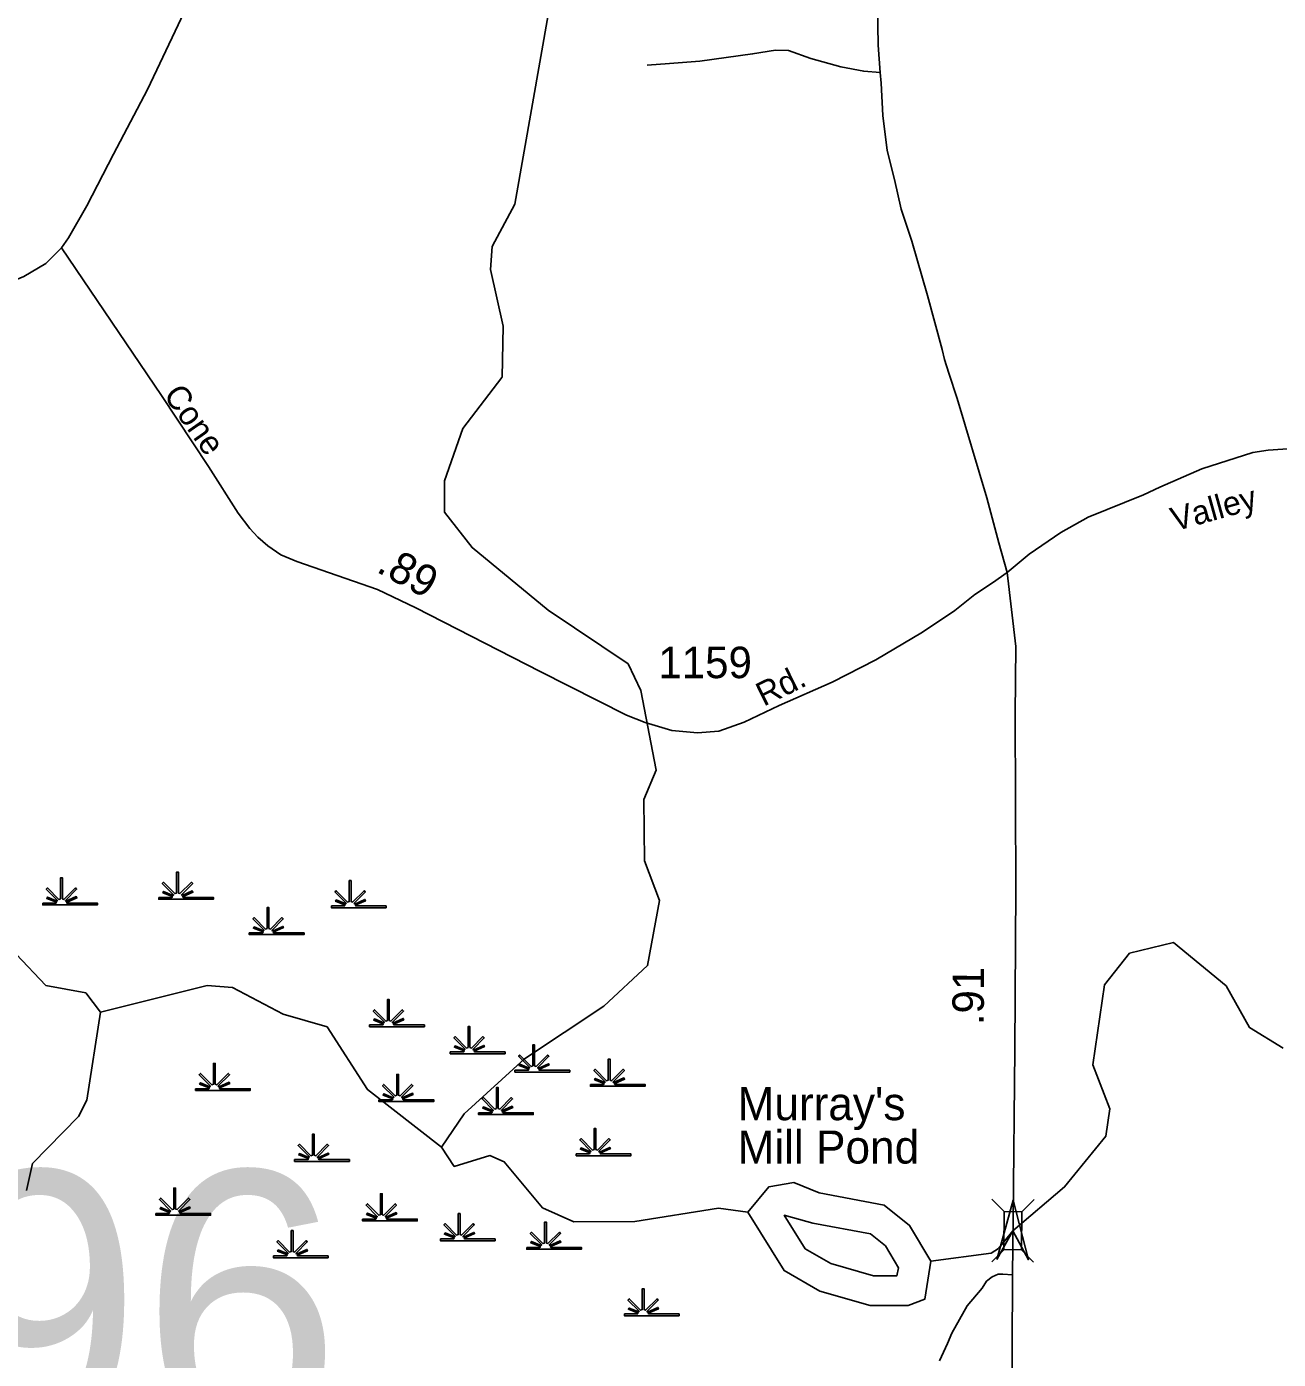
# Model space of a CAD drawing. Extents: x 2220236 to 2384410, y 720751 to 894131.
# Drawn here: x 2239863 to 2244837, y 770552 to 775846 of the extents above; entities that cross this region are included whole.
import ezdxf

# ---------------------------------------------------------------- set-up
doc = ezdxf.new("R2010")
doc.units = 0
for name, color, linetype in [('Exist Hydrographic Buffer Line', 7, 'Continuous'), ('Exist Hydrographic Creek Single Shore', 7, 'Continuous'), ('Exist Hydrographic Lake Shore', 7, 'Continuous'), ('Exist Hydrographic Misc Water Feature', 7, 'Continuous'), ('Exist Hydrographic Pond Under 1500 Sq Ft Label', 7, 'Continuous'), ('Exist Hydrographic Swamp CELL', 7, 'Continuous'), ('Exist Road Non-System Type 51', 7, 'Continuous'), ('Exist Road Primary NC Attributed', 7, 'Continuous'), ('Exist Road Primary NC Service Mileage Hundredths English Label', 7, 'Continuous'), ('Exist Road Primary NC Structure Standard Bridge CELL', 7, 'Continuous'), ('Exist Road Secondary Mileage Hundredths English Label', 7, 'Continuous'), ('Exist Road Secondary Structure Standard Bridge Attributed CELL', 7, 'Continuous'), ('Exist Road Secondary Structure Standard Bridge Number Label', 7, 'Continuous'), ('Exist Road Secondary Type 51 Attributed', 7, 'Continuous'), ('Exist Road Secondary Type 51 Label', 7, 'Continuous'), ('Exist Road Secondary Type 51 Number Label', 7, 'Continuous')]:
    doc.layers.add(name, color=color, linetype=linetype)

msp = doc.modelspace()

# ---------------------------------------------------------------- linework, layer by layer
at = {"layer": 'Exist Hydrographic Buffer Line'}
msp.add_lwpolyline([(2243228.6, 770884.2), (2243059, 770932.3), (2242956.1, 770991.4), (2242873.2, 771124.6), (2242963.6, 771100.2), (2242987, 771093.2), (2243215.7, 771050.7), (2243275.7, 771002.5), (2243327, 770915.6), (2243321.1, 770884.3), (2243228.6, 770884.2)], dxfattribs=at)
at = {"layer": 'Exist Hydrographic Creek Single Shore'}
for points in [[(2240157.1, 771931.1), (2240098.1, 772007.7), (2239940.2, 772037.3), (2239822.1, 772161.1), (2239663.2, 772269.3), (2239512.2, 772426.5), (2239320.1, 772509.2), (2239135.1, 772647.5)], [(2244856.2, 771788.5), (2244722.3, 771870), (2244629.2, 772035.9), (2244420.2, 772207.4), (2244245.3, 772165.1), (2244146.3, 772039.2), (2244099.3, 771722.1), (2244167.2, 771546.8), (2244151.2, 771438.9), (2243987.3, 771236.8), (2243782.1, 771061.9), (2243748.1, 771021.8), (2243725.1, 770992.6), (2243695.9, 770973.2), (2243455.2, 770941.5)], [(2241511.1, 771394.8), (2241217.3, 771623.9), (2241057.1, 771873.2), (2240882.2, 771922.7), (2240681.3, 772028.6), (2240581.2, 772037.2), (2240157.1, 771931.1)], [(2239863.1, 771222.1), (2239887.1, 771329.9), (2240069.2, 771516.4), (2240102.2, 771581.3), (2240157.1, 771931.1)], [(2242729.1, 771136.9), (2242612.2, 771152.4), (2242280.3, 771100.2), (2242038.1, 771098.6), (2241913.2, 771153.7), (2241761.3, 771337.2), (2241703.2, 771361.4), (2241562.2, 771318.4), (2241511.1, 771394.8)]]:
    msp.add_lwpolyline(points, dxfattribs=at)
at = {"layer": 'Exist Hydrographic Lake Shore'}
for points in [[(2243012.3, 771213.1), (2242911.2, 771254.5), (2242812.2, 771236.8), (2242729.1, 771136.9)], [(2243455.2, 770941.5), (2243371.1, 771084.3), (2243270.3, 771165.1), (2243012.3, 771213.1)], [(2243455.2, 770941.5), (2243432.2, 770791.2), (2243365.2, 770766.3), (2243215.3, 770766.1), (2243015.2, 770822.7), (2242873.3, 770904.3), (2242729.1, 771136.9)]]:
    msp.add_lwpolyline(points, dxfattribs=at)
at = {"layer": 'Exist Hydrographic Misc Water Feature'}
for points in [[(2241753.3, 774454.1), (2241757.2, 774656.7), (2241706.1, 774880.8), (2241713.3, 774972.5), (2241803.3, 775141.2), (2241939.3, 775915.8), (2241920.2, 776198.3), (2241894.2, 776313.6), (2241900.3, 776589), (2241981.3, 776839.9)], [(2241511.1, 771394.8), (2241601.1, 771527.4), (2241841.2, 771745.6), (2242156.2, 771955.6), (2242330.3, 772116), (2242378.3, 772374.2), (2242318.2, 772532.8), (2242316.2, 772775.6), (2242365.2, 772892.6), (2242304.3, 773208.8), (2242253.2, 773314.8), (2241935.2, 773528), (2241633.1, 773776.9), (2241524.2, 773916.9), (2241523.2, 774041.6), (2241596.2, 774250), (2241751.9, 774452.3)], [(2241751.9, 774452.3), (2241753.3, 774454.1)]]:
    msp.add_lwpolyline(points, dxfattribs=at)
at = {"layer": 'Exist Hydrographic Swamp CELL'}
for points in [[(2240388.2, 772386.9), (2240440.9, 772387), (2240442.9, 772390.6), (2240404.6, 772405.5), (2240407.5, 772410.6), (2240445.3, 772394.9), (2240446.9, 772397.8), (2240402.4, 772442.3), (2240407.5, 772447.5), (2240452.8, 772402), (2240459.2, 772404.4), (2240459.2, 772487.4), (2240466.4, 772487.4), (2240466.4, 772404.4), (2240472.7, 772402), (2240518, 772447.5), (2240523.2, 772442.3), (2240478.7, 772397.8), (2240480.7, 772394.2), (2240521.6, 772412.8), (2240524.1, 772407.7), (2240483.1, 772389.9), (2240484.7, 772387), (2240605.7, 772386.9), (2240605.7, 772379.8), (2240388.2, 772379.8)], [(2239927.2, 772364.4), (2239979.8, 772364.5), (2239981.8, 772368.1), (2239943.6, 772382.9), (2239946.5, 772388.1), (2239984.2, 772372.4), (2239985.8, 772375.3), (2239941.4, 772419.8), (2239946.5, 772424.9), (2239991.8, 772379.4), (2239998.1, 772381.8), (2239998.1, 772464.9), (2240005.4, 772464.9), (2240005.3, 772381.8), (2240011.7, 772379.4), (2240057, 772424.9), (2240062.1, 772419.8), (2240017.7, 772375.3), (2240019.7, 772371.7), (2240060.6, 772390.3), (2240063, 772385.2), (2240022, 772367.4), (2240023.6, 772364.5), (2240144.7, 772364.4), (2240144.7, 772357.3), (2239927.2, 772357.3)], [(2241074.2, 772353.2), (2241126.8, 772353.2), (2241128.8, 772356.8), (2241090.6, 772371.7), (2241093.5, 772376.9), (2241131.2, 772361.1), (2241132.8, 772364), (2241088.4, 772408.6), (2241093.5, 772413.7), (2241138.8, 772368.2), (2241145.1, 772370.6), (2241145.1, 772453.7), (2241152.4, 772453.7), (2241152.4, 772370.6), (2241158.7, 772368.2), (2241204, 772413.7), (2241209.1, 772408.6), (2241164.7, 772364), (2241166.7, 772360.4), (2241207.6, 772379), (2241210, 772374), (2241169.1, 772356.2), (2241170.7, 772353.2), (2241291.7, 772353.2), (2241291.7, 772346.1), (2241074.2, 772346.1)], [(2240748.1, 772246.2), (2240800.7, 772246.3), (2240802.7, 772249.9), (2240764.5, 772264.7), (2240767.4, 772269.9), (2240805.1, 772254.2), (2240806.7, 772257.1), (2240762.3, 772301.6), (2240767.4, 772306.7), (2240812.7, 772261.3), (2240819, 772263.6), (2240819, 772346.7), (2240826.3, 772346.7), (2240826.2, 772263.6), (2240832.6, 772261.3), (2240877.9, 772306.7), (2240883, 772301.6), (2240838.6, 772257.1), (2240840.6, 772253.5), (2240881.5, 772272.1), (2240883.9, 772267), (2240842.9, 772249.2), (2240844.6, 772246.3), (2240965.6, 772246.2), (2240965.6, 772239.1), (2240748.1, 772239.1)], [(2241226, 771880.4), (2241278.7, 771880.5), (2241280.7, 771884.1), (2241242.4, 771898.9), (2241245.3, 771904.1), (2241283, 771888.3), (2241284.6, 771891.2), (2241240.2, 771935.8), (2241245.3, 771940.9), (2241290.6, 771895.4), (2241297, 771897.8), (2241297, 771980.9), (2241304.2, 771980.9), (2241304.2, 771897.8), (2241310.5, 771895.4), (2241355.8, 771940.9), (2241361, 771935.8), (2241316.5, 771891.2), (2241318.5, 771887.6), (2241359.4, 771906.2), (2241361.9, 771901.2), (2241320.9, 771883.4), (2241322.5, 771880.5), (2241443.5, 771880.4), (2241443.5, 771873.3), (2241226, 771873.3)], [(2241546.5, 771773.4), (2241599.2, 771773.5), (2241601.2, 771777.1), (2241562.9, 771792), (2241565.8, 771797.1), (2241603.5, 771781.4), (2241605.1, 771784.3), (2241560.7, 771828.8), (2241565.8, 771834), (2241611.1, 771788.5), (2241617.5, 771790.9), (2241617.5, 771873.9), (2241624.7, 771873.9), (2241624.7, 771790.9), (2241631, 771788.5), (2241676.3, 771834), (2241681.4, 771828.8), (2241637, 771784.3), (2241639, 771780.7), (2241679.9, 771799.3), (2241682.4, 771794.2), (2241641.4, 771776.4), (2241643, 771773.5), (2241764, 771773.4), (2241764, 771766.3), (2241546.5, 771766.3)], [(2241803.5, 771700.4), (2241856.2, 771700.5), (2241858.2, 771704.1), (2241819.9, 771719), (2241822.8, 771724.1), (2241860.6, 771708.4), (2241862.2, 771711.3), (2241817.7, 771755.8), (2241822.9, 771761), (2241868.1, 771715.5), (2241874.5, 771717.9), (2241874.5, 771800.9), (2241881.7, 771800.9), (2241881.7, 771717.9), (2241888, 771715.5), (2241933.3, 771761), (2241938.5, 771755.8), (2241894, 771711.3), (2241896, 771707.7), (2241936.9, 771726.3), (2241939.4, 771721.3), (2241898.4, 771703.4), (2241900, 771700.5), (2242021.1, 771700.4), (2242021.1, 771693.3), (2241803.5, 771693.3)], [(2242103.2, 771644), (2242155.8, 771644.1), (2242157.8, 771647.7), (2242119.6, 771662.5), (2242122.5, 771667.7), (2242160.2, 771651.9), (2242161.8, 771654.8), (2242117.4, 771699.4), (2242122.5, 771704.5), (2242167.8, 771659), (2242174.1, 771661.4), (2242174.1, 771744.5), (2242181.4, 771744.5), (2242181.3, 771661.4), (2242187.7, 771659), (2242233, 771704.5), (2242238.1, 771699.4), (2242193.7, 771654.8), (2242195.7, 771651.2), (2242236.6, 771669.8), (2242239, 771664.8), (2242198, 771647), (2242199.7, 771644.1), (2242320.7, 771644), (2242320.7, 771636.9), (2242103.2, 771636.9)], [(2240534.4, 771627.1), (2240587.1, 771627.2), (2240589.1, 771630.8), (2240550.8, 771645.6), (2240553.7, 771650.8), (2240591.4, 771635.1), (2240593, 771637.9), (2240548.6, 771682.5), (2240553.7, 771687.6), (2240599, 771642.1), (2240605.4, 771644.5), (2240605.4, 771727.6), (2240612.6, 771727.6), (2240612.6, 771644.5), (2240618.9, 771642.1), (2240664.2, 771687.6), (2240669.4, 771682.5), (2240624.9, 771637.9), (2240626.9, 771634.3), (2240667.8, 771652.9), (2240670.3, 771647.9), (2240629.3, 771630.1), (2240630.9, 771627.2), (2240751.9, 771627.1), (2240751.9, 771620), (2240534.4, 771620)], [(2241263.1, 771583.4), (2241315.8, 771583.5), (2241317.8, 771587.1), (2241279.5, 771601.9), (2241282.4, 771607.1), (2241320.1, 771591.4), (2241321.7, 771594.2), (2241277.3, 771638.8), (2241282.4, 771643.9), (2241327.7, 771598.4), (2241334.1, 771600.8), (2241334.1, 771683.9), (2241341.3, 771683.9), (2241341.3, 771600.8), (2241347.6, 771598.4), (2241392.9, 771643.9), (2241398.1, 771638.8), (2241353.6, 771594.2), (2241355.6, 771590.6), (2241396.5, 771609.2), (2241399, 771604.2), (2241358, 771586.4), (2241359.6, 771583.5), (2241480.6, 771583.4), (2241480.6, 771576.3), (2241263.1, 771576.3)], [(2241659, 771531.4), (2241711.6, 771531.5), (2241713.6, 771535.1), (2241675.4, 771549.9), (2241678.3, 771555.1), (2241716, 771539.4), (2241717.6, 771542.3), (2241673.2, 771586.8), (2241678.3, 771591.9), (2241723.6, 771546.4), (2241729.9, 771548.8), (2241729.9, 771631.9), (2241737.2, 771631.9), (2241737.1, 771548.8), (2241743.5, 771546.4), (2241788.8, 771591.9), (2241793.9, 771586.8), (2241749.5, 771542.3), (2241751.5, 771538.7), (2241792.4, 771557.3), (2241794.8, 771552.2), (2241753.8, 771534.4), (2241755.5, 771531.5), (2241876.5, 771531.4), (2241876.5, 771524.3), (2241659, 771524.3)], [(2242046.9, 771368.2), (2242099.6, 771368.3), (2242101.6, 771371.9), (2242063.3, 771386.7), (2242066.2, 771391.9), (2242104, 771376.2), (2242105.6, 771379), (2242061.1, 771423.6), (2242066.3, 771428.7), (2242111.5, 771383.2), (2242117.9, 771385.6), (2242117.9, 771468.7), (2242125.1, 771468.7), (2242125.1, 771385.6), (2242131.4, 771383.2), (2242176.7, 771428.7), (2242181.9, 771423.6), (2242137.4, 771379), (2242139.4, 771375.4), (2242180.3, 771394), (2242182.8, 771389), (2242141.8, 771371.2), (2242143.4, 771368.3), (2242264.5, 771368.2), (2242264.5, 771361.1), (2242046.9, 771361.1)], [(2240928, 771345.7), (2240980.7, 771345.7), (2240982.7, 771349.4), (2240944.4, 771364.2), (2240947.3, 771369.4), (2240985, 771353.6), (2240986.6, 771356.5), (2240942.2, 771401.1), (2240947.3, 771406.2), (2240992.6, 771360.7), (2240998.9, 771363.1), (2240998.9, 771446.2), (2241006.2, 771446.2), (2241006.2, 771363.1), (2241012.5, 771360.7), (2241057.8, 771406.2), (2241062.9, 771401.1), (2241018.5, 771356.5), (2241020.5, 771352.9), (2241061.4, 771371.5), (2241063.9, 771366.5), (2241022.9, 771348.7), (2241024.5, 771345.7), (2241145.5, 771345.7), (2241145.5, 771338.6), (2240928, 771338.6)], [(2240377, 771131.8), (2240429.6, 771131.9), (2240431.6, 771135.5), (2240393.4, 771150.3), (2240396.3, 771155.5), (2240434, 771139.8), (2240435.6, 771142.6), (2240391.2, 771187.2), (2240396.3, 771192.3), (2240441.6, 771146.8), (2240447.9, 771149.2), (2240447.9, 771232.3), (2240455.2, 771232.3), (2240455.1, 771149.2), (2240461.5, 771146.8), (2240506.8, 771192.3), (2240511.9, 771187.2), (2240467.5, 771142.6), (2240469.5, 771139), (2240510.4, 771157.6), (2240512.8, 771152.6), (2240471.8, 771134.8), (2240473.5, 771131.9), (2240594.5, 771131.8), (2240594.5, 771124.7), (2240377, 771124.7)], [(2241197.9, 771109.3), (2241250.5, 771109.4), (2241252.5, 771113), (2241214.3, 771127.8), (2241217.2, 771133), (2241254.9, 771117.2), (2241256.5, 771120.1), (2241212.1, 771164.7), (2241217.2, 771169.8), (2241262.5, 771124.3), (2241268.8, 771126.7), (2241268.8, 771209.8), (2241276.1, 771209.8), (2241276.1, 771126.7), (2241282.4, 771124.3), (2241327.7, 771169.8), (2241332.8, 771164.7), (2241288.4, 771120.1), (2241290.4, 771116.5), (2241331.3, 771135.1), (2241333.7, 771130.1), (2241292.8, 771112.3), (2241294.4, 771109.4), (2241415.4, 771109.3), (2241415.4, 771102.2), (2241197.9, 771102.2)], [(2241507.2, 771030.5), (2241559.8, 771030.6), (2241561.8, 771034.2), (2241523.6, 771049), (2241526.5, 771054.2), (2241564.2, 771038.4), (2241565.8, 771041.3), (2241521.3, 771085.9), (2241526.5, 771091), (2241571.8, 771045.5), (2241578.1, 771047.9), (2241578.1, 771131), (2241585.3, 771131), (2241585.3, 771047.9), (2241591.6, 771045.5), (2241637, 771091), (2241642.1, 771085.9), (2241597.7, 771041.3), (2241599.7, 771037.7), (2241640.6, 771056.3), (2241643, 771051.3), (2241602, 771033.5), (2241603.6, 771030.6), (2241724.7, 771030.5), (2241724.7, 771023.4), (2241507.2, 771023.4)], [(2241850.2, 770996.7), (2241902.8, 770996.8), (2241904.8, 771000.4), (2241866.5, 771015.2), (2241869.4, 771020.4), (2241907.2, 771004.7), (2241908.8, 771007.6), (2241864.3, 771052.1), (2241869.5, 771057.2), (2241914.7, 771011.7), (2241921.1, 771014.1), (2241921.1, 771097.2), (2241928.3, 771097.2), (2241928.3, 771014.1), (2241934.6, 771011.7), (2241979.9, 771057.2), (2241985.1, 771052.1), (2241940.6, 771007.6), (2241942.6, 771004), (2241983.5, 771022.6), (2241986, 771017.5), (2241945, 770999.7), (2241946.6, 770996.8), (2242067.7, 770996.7), (2242067.7, 770989.6), (2241850.2, 770989.6)], [(2240843.7, 770962.9), (2240896.3, 770963), (2240898.3, 770966.6), (2240860.1, 770981.5), (2240863, 770986.6), (2240900.7, 770970.9), (2240902.3, 770973.8), (2240857.9, 771018.3), (2240863, 771023.5), (2240908.3, 770978), (2240914.6, 770980.4), (2240914.6, 771063.4), (2240921.9, 771063.4), (2240921.8, 770980.4), (2240928.2, 770978), (2240973.5, 771023.5), (2240978.6, 771018.3), (2240934.2, 770973.8), (2240936.2, 770970.2), (2240977.1, 770988.8), (2240979.5, 770983.7), (2240938.5, 770965.9), (2240940.2, 770963), (2241061.2, 770962.9), (2241061.2, 770955.8), (2240843.7, 770955.8)], [(2242238.1, 770732.2), (2242290.8, 770732.2), (2242292.8, 770735.9), (2242254.5, 770750.7), (2242257.4, 770755.9), (2242295.1, 770740.1), (2242296.7, 770743), (2242252.3, 770787.6), (2242257.4, 770792.7), (2242302.7, 770747.2), (2242309, 770749.6), (2242309, 770832.7), (2242316.3, 770832.7), (2242316.3, 770749.6), (2242322.6, 770747.2), (2242367.9, 770792.7), (2242373, 770787.6), (2242328.6, 770743), (2242330.6, 770739.4), (2242371.5, 770758), (2242374, 770753), (2242333, 770735.2), (2242334.6, 770732.2), (2242455.6, 770732.2), (2242455.6, 770725.1), (2242238.1, 770725.1)]]:
    msp.add_lwpolyline(points, close=True, dxfattribs=at)
at = {"layer": 'Exist Road Non-System Type 51'}
for points in [[(2243255, 775664.3), (2243189.1, 775668.7), (2243097.8, 775686.5), (2242979.7, 775720), (2242890.5, 775751.2), (2242839.3, 775753.4), (2242747.9, 775737.8), (2242538.5, 775708.8), (2242418.2, 775699.9), (2242329, 775693.2)], [(2243779.9, 770888.3), (2243741.3, 770889.9), (2243723.3, 770889.9), (2243699.3, 770879.6), (2243676.9, 770862.2), (2243659.8, 770835.4), (2243600.3, 770764.9), (2243539.1, 770656.6), (2243521.6, 770614.3), (2243490.1, 770546.2)]]:
    msp.add_lwpolyline(points, dxfattribs=at)
at = {"layer": 'Exist Road Primary NC Attributed'}
for points in [[(2243759.6, 773678), (2243726.2, 773795.6), (2243678.4, 773974.1), (2243560.9, 774368.9), (2243527.5, 774469.1), (2243510, 774523.8), (2243501.1, 774563.9), (2243443.1, 774777.9), (2243380.7, 774994.2), (2243338.4, 775121.3), (2243311.7, 775238.4), (2243282.7, 775354.3), (2243265.3, 775493.3), (2243258.2, 775621.1), (2243255, 775664.3), (2243246.9, 775772.8), (2243239.4, 776166.5)], [(2243782.4, 771111.2), (2243790, 771781), (2243793, 772421.1), (2243791, 773115.5), (2243793, 773383.4), (2243759.6, 773678)], [(2243404.2, 768908.5), (2243410, 769007.2), (2243433.2, 769129.1), (2243746.5, 770104.5), (2243766.8, 770207.6), (2243778.1, 770298.5), (2243779.9, 770888.3), (2243782.4, 771111.2)]]:
    msp.add_lwpolyline(points, dxfattribs=at)
at = {"layer": 'Exist Road Primary NC Structure Standard Bridge CELL'}
for p, q in [((2243698.6, 771188.3), (2243747, 771139.1)), ((2243866.8, 771186.9), (2243817.6, 771138.5)), ((2243747, 770988), (2243697.8, 770939.6)), ((2243816, 770987.4), (2243864.4, 770938.2))]:
    msp.add_line(p, q, dxfattribs=at)
msp.add_lwpolyline([(2243817.6, 771138.5), (2243816.3, 770987.4), (2243745.7, 770988), (2243747, 771139.1)], close=True, dxfattribs=at)
at = {"layer": 'Exist Road Secondary Structure Standard Bridge Attributed CELL'}
msp.add_lwpolyline([(2243718, 770948.8), (2243783.2, 771183.8), (2243844.2, 770947.7), (2243782.1, 771061.9)], close=True, dxfattribs=at)
at = {"layer": 'Exist Road Secondary Type 51 Attributed'}
for points in [[(2241776.4, 777493.6), (2241673.9, 777375.5), (2241589.3, 777274), (2241504.6, 777187.1), (2241281.8, 776975.3), (2241132.5, 776825.9), (2240880.7, 776580.6), (2240771.5, 776469.1), (2240718.2, 776379.6), (2240674.9, 776301.5), (2240610.7, 776164.3), (2240465, 775853.7), (2240343.6, 775595.9), (2240208.3, 775339.9), (2240102.5, 775134.3), (2240029.6, 775007.6), (2240001.9, 774967.7)], [(2240001.9, 774967.7), (2239939.4, 774905.2), (2239852.7, 774853.1), (2239601.2, 774749), (2239341, 774648.3), (2239072.2, 774551.1), (2238827.6, 774453.9), (2238633.4, 774393.2), (2238526.1, 774363.3)], [(2243759.6, 773678), (2243701, 773636.5), (2243631.2, 773589.9), (2243551.8, 773527.4), (2243422.6, 773440.2), (2243237.6, 773330.9), (2243064.4, 773241.5), (2242853, 773149.7), (2242713.7, 773082.9), (2242614.2, 773048), (2242528.2, 773041.1), (2242426.3, 773050.4), (2242320.6, 773081.5), (2242246.7, 773110.5), (2241904.3, 773284.7), (2241409.7, 773537.2), (2241257.4, 773609.8), (2241162, 773643.9), (2240937.5, 773721.9), (2240873.2, 773747.4), (2240822.2, 773784), (2240781.6, 773818.8), (2240749.7, 773852.2), (2240703.3, 773913.2), (2240585.8, 774099), (2240398.7, 774380.5), (2240001.9, 774967.7)], [(2243759.6, 773678), (2243846.6, 773750.6), (2243972.8, 773836.2), (2244081.6, 773897.2), (2244300.6, 773985.7), (2244365.9, 774016.2), (2244532.8, 774089), (2244735.8, 774154.1), (2244796.7, 774164.3), (2245045.8, 774181.3)]]:
    msp.add_lwpolyline(points, dxfattribs=at)

# ---------------------------------------------------------------- texts
at = {"layer": 'Exist Hydrographic Pond Under 1500 Sq Ft Label'}
for s, p in [("Murray's", (2242687.9, 771502.1)), ('Mill Pond', (2242687.9, 771329.8))]:
    msp.add_text(s, height=131.23, dxfattribs=at).set_placement(p)
at = {"layer": 'Exist Road Primary NC Service Mileage Hundredths English Label'}
msp.add_text('.91', height=125, rotation=89.7402, dxfattribs=at).set_placement((2243666.2, 771879))
at = {"layer": 'Exist Road Secondary Mileage Hundredths English Label'}
msp.add_text('.89', height=125, rotation=331.3762, dxfattribs=at).set_placement((2241248.4, 773682.8))
at = {"layer": 'Exist Road Secondary Structure Standard Bridge Number Label'}
msp.add_text('96', height=1066.27, dxfattribs=at).set_placement((2239525.7, 770233.4))
at = {"layer": 'Exist Road Secondary Type 51 Label'}
for s, rotation, p in [('Cone', 305.0232, (2240404.3, 774382.8)), ('Valley', 15.5638, (2244424.9, 773840.7)), ('Rd.', 26.15, (2242791.4, 773143.9))]:
    msp.add_text(s, height=95, rotation=rotation, dxfattribs=at).set_placement(p)
at = {"layer": 'Exist Road Secondary Type 51 Number Label'}
msp.add_text('1159', height=125, dxfattribs=at).set_placement((2242373.1, 773258))

doc.saveas('drawing.dxf')
